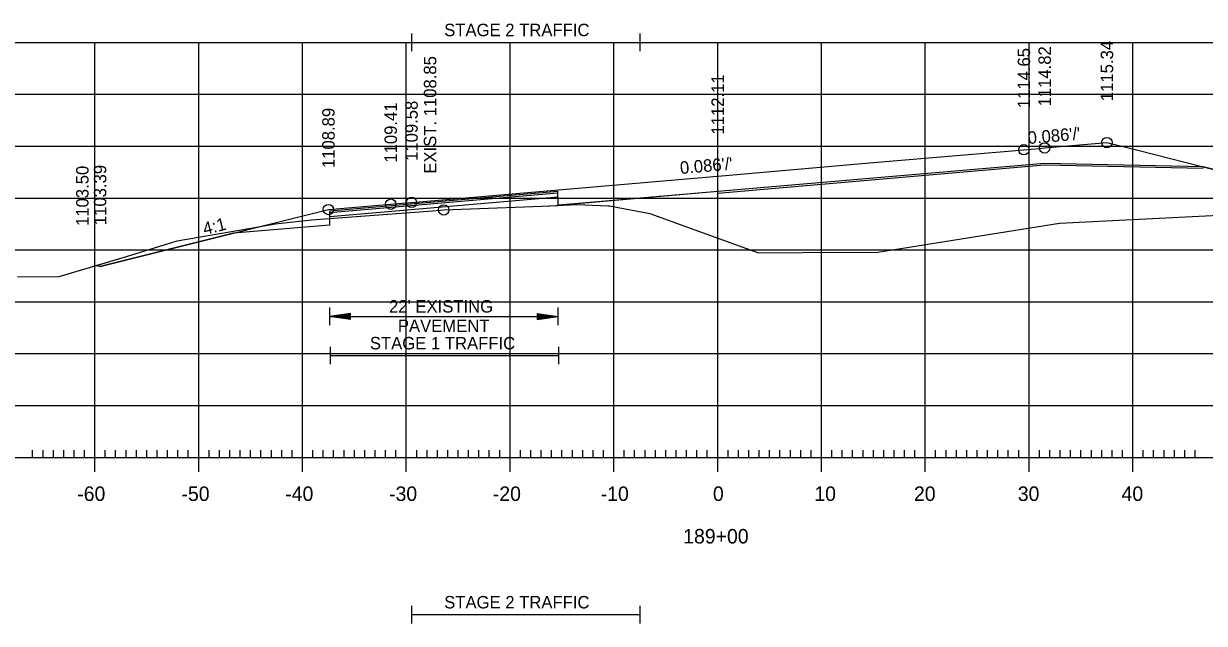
# Model space of a CAD drawing. Extents: x 1322838 to 1324533, y 339903 to 351025.
# Drawn here: x 1323636.9 to 1323750.6, y 349595.9 to 349653.7 of the extents above; entities that cross this region are included whole.
import ezdxf

# ---------------------------------------------------------------- set-up
doc = ezdxf.new("R2010")
doc.units = 0
for name, color, linetype in [('R_Alt Surface', 7, 'Continuous'), ('R_Axis', 7, 'Continuous'), ('R_Axis Annot', 7, 'Continuous'), ('R_Exist Surface', 7, 'Continuous'), ('R_Fin Surface', 7, 'Continuous'), ('R_Fin Surface Annot', 7, 'Continuous'), ('R_Grid', 7, 'Continuous'), ('R_No Plot', 7, 'Continuous'), ('R_Xsect Elev', 7, 'Continuous')]:
    doc.layers.add(name, color=color, linetype=linetype)

msp = doc.modelspace()

# ---------------------------------------------------------------- linework, layer by layer
at = {"layer": 'R_Alt Surface'}
msp.add_lwpolyline([(1323750.5, 349639.91), (1323735.22, 349640.22), (1323703.72, 349637.51), (1323688.34, 349636.18), (1323688.33, 349637.52), (1323666.33, 349635.63), (1323666.32, 349634.29), (1323657.07, 349633.5)], dxfattribs=at)
at = {"layer": 'R_Axis'}
for p, q in [((1323643.72, 349610.49), (1323643.72, 349613.29)), ((1323653.72, 349610.49), (1323653.72, 349613.29)), ((1323663.72, 349610.49), (1323663.72, 349613.29)), ((1323673.72, 349610.49), (1323673.72, 349613.29)), ((1323683.72, 349610.49), (1323683.72, 349613.29)), ((1323693.72, 349610.49), (1323693.72, 349613.29)), ((1323703.72, 349610.49), (1323703.72, 349613.29)), ((1323713.72, 349610.49), (1323713.72, 349613.29)), ((1323723.72, 349610.49), (1323723.72, 349613.29)), ((1323733.72, 349610.49), (1323733.72, 349613.29)), ((1323743.72, 349610.49), (1323743.72, 349613.29)), ((1323563.72, 349611.89), (1323843.72, 349611.89)), ((1323637.72, 349611.89), (1323637.72, 349612.59)), ((1323638.72, 349611.89), (1323638.72, 349612.59)), ((1323639.72, 349611.89), (1323639.72, 349612.59)), ((1323640.72, 349611.89), (1323640.72, 349612.59)), ((1323641.72, 349611.89), (1323641.72, 349612.59)), ((1323642.72, 349611.89), (1323642.72, 349612.59)), ((1323644.72, 349611.89), (1323644.72, 349612.59)), ((1323645.72, 349611.89), (1323645.72, 349612.59)), ((1323646.72, 349611.89), (1323646.72, 349612.59)), ((1323647.72, 349611.89), (1323647.72, 349612.59)), ((1323648.72, 349611.89), (1323648.72, 349612.59)), ((1323649.72, 349611.89), (1323649.72, 349612.59)), ((1323650.72, 349611.89), (1323650.72, 349612.59)), ((1323651.72, 349611.89), (1323651.72, 349612.59)), ((1323652.72, 349611.89), (1323652.72, 349612.59)), ((1323654.72, 349611.89), (1323654.72, 349612.59)), ((1323655.72, 349611.89), (1323655.72, 349612.59)), ((1323656.72, 349611.89), (1323656.72, 349612.59)), ((1323657.72, 349611.89), (1323657.72, 349612.59)), ((1323658.72, 349611.89), (1323658.72, 349612.59)), ((1323659.72, 349611.89), (1323659.72, 349612.59)), ((1323660.72, 349611.89), (1323660.72, 349612.59)), ((1323661.72, 349611.89), (1323661.72, 349612.59)), ((1323662.72, 349611.89), (1323662.72, 349612.59)), ((1323664.72, 349611.89), (1323664.72, 349612.59)), ((1323665.72, 349611.89), (1323665.72, 349612.59)), ((1323666.72, 349611.89), (1323666.72, 349612.59)), ((1323667.72, 349611.89), (1323667.72, 349612.59)), ((1323668.72, 349611.89), (1323668.72, 349612.59)), ((1323669.72, 349611.89), (1323669.72, 349612.59)), ((1323670.72, 349611.89), (1323670.72, 349612.59)), ((1323671.72, 349611.89), (1323671.72, 349612.59)), ((1323672.72, 349611.89), (1323672.72, 349612.59)), ((1323674.72, 349611.89), (1323674.72, 349612.59)), ((1323675.72, 349611.89), (1323675.72, 349612.59)), ((1323676.72, 349611.89), (1323676.72, 349612.59)), ((1323677.72, 349611.89), (1323677.72, 349612.59)), ((1323678.72, 349611.89), (1323678.72, 349612.59)), ((1323679.72, 349611.89), (1323679.72, 349612.59)), ((1323680.72, 349611.89), (1323680.72, 349612.59)), ((1323681.72, 349611.89), (1323681.72, 349612.59)), ((1323682.72, 349611.89), (1323682.72, 349612.59)), ((1323684.72, 349611.89), (1323684.72, 349612.59)), ((1323685.72, 349611.89), (1323685.72, 349612.59)), ((1323686.72, 349611.89), (1323686.72, 349612.59)), ((1323687.72, 349611.89), (1323687.72, 349612.59)), ((1323688.72, 349611.89), (1323688.72, 349612.59)), ((1323689.72, 349611.89), (1323689.72, 349612.59)), ((1323690.72, 349611.89), (1323690.72, 349612.59)), ((1323691.72, 349611.89), (1323691.72, 349612.59)), ((1323692.72, 349611.89), (1323692.72, 349612.59)), ((1323694.72, 349611.89), (1323694.72, 349612.59)), ((1323695.72, 349611.89), (1323695.72, 349612.59)), ((1323696.72, 349611.89), (1323696.72, 349612.59)), ((1323697.72, 349611.89), (1323697.72, 349612.59)), ((1323698.72, 349611.89), (1323698.72, 349612.59)), ((1323699.72, 349611.89), (1323699.72, 349612.59)), ((1323700.72, 349611.89), (1323700.72, 349612.59)), ((1323701.72, 349611.89), (1323701.72, 349612.59)), ((1323702.72, 349611.89), (1323702.72, 349612.59)), ((1323704.72, 349611.89), (1323704.72, 349612.59)), ((1323705.72, 349611.89), (1323705.72, 349612.59)), ((1323706.72, 349611.89), (1323706.72, 349612.59)), ((1323707.72, 349611.89), (1323707.72, 349612.59)), ((1323708.72, 349611.89), (1323708.72, 349612.59)), ((1323709.72, 349611.89), (1323709.72, 349612.59)), ((1323710.72, 349611.89), (1323710.72, 349612.59)), ((1323711.72, 349611.89), (1323711.72, 349612.59)), ((1323712.72, 349611.89), (1323712.72, 349612.59)), ((1323714.72, 349611.89), (1323714.72, 349612.59)), ((1323715.72, 349611.89), (1323715.72, 349612.59)), ((1323716.72, 349611.89), (1323716.72, 349612.59)), ((1323717.72, 349611.89), (1323717.72, 349612.59)), ((1323718.72, 349611.89), (1323718.72, 349612.59)), ((1323719.72, 349611.89), (1323719.72, 349612.59)), ((1323720.72, 349611.89), (1323720.72, 349612.59)), ((1323721.72, 349611.89), (1323721.72, 349612.59)), ((1323722.72, 349611.89), (1323722.72, 349612.59)), ((1323724.72, 349611.89), (1323724.72, 349612.59)), ((1323725.72, 349611.89), (1323725.72, 349612.59)), ((1323726.72, 349611.89), (1323726.72, 349612.59)), ((1323727.72, 349611.89), (1323727.72, 349612.59)), ((1323728.72, 349611.89), (1323728.72, 349612.59)), ((1323729.72, 349611.89), (1323729.72, 349612.59)), ((1323730.72, 349611.89), (1323730.72, 349612.59)), ((1323731.72, 349611.89), (1323731.72, 349612.59)), ((1323732.72, 349611.89), (1323732.72, 349612.59)), ((1323734.72, 349611.89), (1323734.72, 349612.59)), ((1323735.72, 349611.89), (1323735.72, 349612.59)), ((1323736.72, 349611.89), (1323736.72, 349612.59)), ((1323737.72, 349611.89), (1323737.72, 349612.59)), ((1323738.72, 349611.89), (1323738.72, 349612.59)), ((1323739.72, 349611.89), (1323739.72, 349612.59)), ((1323740.72, 349611.89), (1323740.72, 349612.59)), ((1323741.72, 349611.89), (1323741.72, 349612.59)), ((1323742.72, 349611.89), (1323742.72, 349612.59)), ((1323744.72, 349611.89), (1323744.72, 349612.59)), ((1323745.72, 349611.89), (1323745.72, 349612.59)), ((1323746.72, 349611.89), (1323746.72, 349612.59)), ((1323747.72, 349611.89), (1323747.72, 349612.59)), ((1323748.72, 349611.89), (1323748.72, 349612.59)), ((1323749.72, 349611.89), (1323749.72, 349612.59))]:
    msp.add_line(p, q, dxfattribs=at)
at = {"layer": 'R_Axis Annot'}
for p, q in [((1323674.22, 349652.75), (1323674.22, 349651.04)), ((1323696.22, 349652.75), (1323696.22, 349651.04)), ((1323674.22, 349651.89), (1323696.22, 349651.89)), ((1323666.33, 349626.33), (1323666.33, 349624.62)), ((1323688.33, 349626.33), (1323688.33, 349624.62)), ((1323668.33, 349625.77), (1323666.33, 349625.47)), ((1323668.33, 349625.17), (1323666.33, 349625.47)), ((1323666.33, 349625.47), (1323688.33, 349625.47)), ((1323668.33, 349625.72), (1323666.66, 349625.47)), ((1323668.33, 349625.22), (1323666.66, 349625.47)), ((1323668.33, 349625.67), (1323667.01, 349625.47)), ((1323668.33, 349625.28), (1323667.01, 349625.47)), ((1323668.33, 349625.62), (1323667.34, 349625.47)), ((1323668.33, 349625.33), (1323667.34, 349625.47)), ((1323668.33, 349625.57), (1323667.68, 349625.47)), ((1323668.33, 349625.38), (1323667.68, 349625.47)), ((1323668.33, 349625.52), (1323668.01, 349625.47)), ((1323668.33, 349625.43), (1323668.01, 349625.47)), ((1323668.33, 349625.17), (1323668.33, 349625.77)), ((1323686.33, 349625.77), (1323688.33, 349625.47)), ((1323686.33, 349625.77), (1323686.33, 349625.17)), ((1323686.33, 349625.72), (1323688, 349625.47)), ((1323686.33, 349625.67), (1323687.65, 349625.47)), ((1323686.33, 349625.62), (1323687.32, 349625.47)), ((1323686.33, 349625.57), (1323686.98, 349625.47)), ((1323686.33, 349625.52), (1323686.65, 349625.47)), ((1323686.33, 349625.17), (1323688.33, 349625.47)), ((1323686.33, 349625.38), (1323686.98, 349625.47)), ((1323686.33, 349625.28), (1323687.65, 349625.47)), ((1323686.33, 349625.22), (1323688, 349625.47)), ((1323686.33, 349625.33), (1323687.32, 349625.47)), ((1323686.33, 349625.43), (1323686.65, 349625.47)), ((1323666.37, 349622.56), (1323666.37, 349620.86)), ((1323688.37, 349622.56), (1323688.37, 349620.86)), ((1323666.37, 349621.71), (1323688.37, 349621.71)), ((1323674.22, 349597.59), (1323674.22, 349595.89)), ((1323674.22, 349596.74), (1323696.22, 349596.74)), ((1323696.22, 349597.59), (1323696.22, 349595.89))]:
    msp.add_line(p, q, dxfattribs=at)
at = {"layer": 'R_Exist Surface'}
msp.add_lwpolyline([(1323636.25, 349629.29), (1323640.27, 349629.34), (1323646.78, 349631.25), (1323651.64, 349632.77), (1323658.74, 349633.99), (1323661.09, 349634.4), (1323664, 349634.72), (1323664.59, 349634.78), (1323676.24, 349635.66), (1323677.33, 349635.74), (1323686.78, 349636.12), (1323690.19, 349636.26), (1323693.17, 349636.15), (1323693.29, 349636.14), (1323693.47, 349636.11), (1323697.19, 349635.39), (1323701.52, 349633.84), (1323707.64, 349631.62), (1323711.88, 349631.64), (1323719.15, 349631.67), (1323728.58, 349633.19), (1323736.65, 349634.46), (1323752, 349635.25)], dxfattribs=at)
at = {"layer": 'R_Fin Surface'}
msp.add_lwpolyline([(1323643.87, 349630.4), (1323643.99, 349630.36), (1323644.22, 349630.28), (1323657.07, 349633.5), (1323662.08, 349634.75), (1323666.21, 349635.78), (1323666.22, 349635.78), (1323672.21, 349636.3), (1323672.22, 349636.3), (1323673.69, 349636.43), (1323674.22, 349636.47), (1323703.71, 349639.01), (1323703.72, 349639.01), (1323703.72, 349639.01), (1323718.35, 349640.27), (1323733.2, 349641.55), (1323733.22, 349641.55), (1323734.7, 349641.67), (1323735.22, 349641.72), (1323741.22, 349642.23), (1323744.06, 349641.52), (1323750.5, 349639.91), (1323763.21, 349636.74)], dxfattribs=at)
at = {"layer": 'R_Grid'}
for p, q in [((1323563.72, 349651.89), (1323843.72, 349651.89)), ((1323643.72, 349611.89), (1323643.72, 349651.89)), ((1323653.72, 349611.89), (1323653.72, 349651.89)), ((1323663.72, 349611.89), (1323663.72, 349651.89)), ((1323673.72, 349611.89), (1323673.72, 349651.89)), ((1323683.72, 349611.89), (1323683.72, 349651.89)), ((1323693.72, 349611.89), (1323693.72, 349651.89)), ((1323703.72, 349611.89), (1323703.72, 349651.89)), ((1323713.72, 349611.89), (1323713.72, 349651.89)), ((1323723.72, 349611.89), (1323723.72, 349651.89)), ((1323733.72, 349611.89), (1323733.72, 349651.89)), ((1323743.72, 349611.89), (1323743.72, 349651.89)), ((1323563.72, 349646.89), (1323843.72, 349646.89)), ((1323563.72, 349641.89), (1323843.72, 349641.89)), ((1323563.72, 349636.89), (1323843.72, 349636.89)), ((1323563.72, 349631.89), (1323843.72, 349631.89)), ((1323563.72, 349626.89), (1323843.72, 349626.89)), ((1323563.72, 349621.89), (1323843.72, 349621.89)), ((1323563.72, 349616.89), (1323843.72, 349616.89)), ((1323563.72, 349611.89), (1323843.72, 349611.89))]:
    msp.add_line(p, q, dxfattribs=at)
at = {"layer": 'R_No Plot'}
for p, q in [((1323735.22, 349640.05), (1323703.73, 349637.34)), ((1323750.5, 349639.75), (1323735.22, 349640.05)), ((1323688.36, 349636.98), (1323666.36, 349635.09))]:
    msp.add_line(p, q, dxfattribs=at)
for points in [[(1323688.4, 349636.19), (1323690.19, 349636.26), (1323693.17, 349636.15), (1323693.29, 349636.14), (1323693.47, 349636.11), (1323697.19, 349635.39), (1323701.52, 349633.84), (1323707.64, 349631.62), (1323711.88, 349631.64), (1323719.15, 349631.67), (1323728.58, 349633.19), (1323736.65, 349634.46), (1323752, 349635.25), (1323765.74, 349635.89), (1323764.45, 349636.32), (1323763.22, 349636.73), (1323763.22, 349636.73), (1323763.21, 349636.74), (1323750.5, 349639.91), (1323735.22, 349640.22), (1323703.72, 349637.51)], [(1323666.33, 349634.91), (1323676.24, 349635.66), (1323677.33, 349635.74), (1323686.78, 349636.12), (1323688.34, 349636.18), (1323688.33, 349637.52), (1323666.33, 349635.63)], [(1323688.34, 349636.18), (1323688.4, 349636.19), (1323688.34, 349636.18)], [(1323643.87, 349630.4), (1323646.78, 349631.25), (1323651.64, 349632.77), (1323658.74, 349633.99), (1323661.09, 349634.4), (1323664, 349634.72), (1323664.59, 349634.78), (1323666.33, 349634.91), (1323666.32, 349634.29), (1323657.07, 349633.5), (1323644.22, 349630.28), (1323643.99, 349630.36), (1323643.87, 349630.4)]]:
    msp.add_lwpolyline(points, close=True, dxfattribs=at)
msp.add_lwpolyline([(1323688.33, 349637.35), (1323666.33, 349635.46)], dxfattribs=at)
for centre in [(1323735.22, 349641.72), (1323741.22, 349642.23), (1323733.22, 349641.55), (1323672.22, 349636.3), (1323674.22, 349636.47), (1323666.22, 349635.78), (1323677.33, 349635.74)]:
    msp.add_circle(centre, 0.5, dxfattribs=at)

# ---------------------------------------------------------------- texts
at = {"layer": 'R_Axis Annot'}
for s, height, p in [('STAGE 2 TRAFFIC', 1.2, (1323677.37, 349652.49)), ("22' EXISTING ", 1.2, (1323672.06, 349625.85)), ('PAVEMENT', 1.2, (1323672.91, 349623.98)), ('STAGE 1 TRAFFIC', 1.2, (1323670.21, 349622.3)), ('-60', 1.4, (1323642.02, 349607.69)), ('-50', 1.4, (1323652.06, 349607.69)), ('-40', 1.4, (1323662.06, 349607.69)), ('-30', 1.4, (1323672.06, 349607.69)), ('-20', 1.4, (1323682.06, 349607.69)), ('-10', 1.4, (1323692.45, 349607.69)), ('0', 1.4, (1323703.26, 349607.69)), ('10', 1.4, (1323713.03, 349607.69)), ('20', 1.4, (1323722.63, 349607.69)), ('30', 1.4, (1323732.63, 349607.69)), ('40', 1.4, (1323742.63, 349607.69)), ('189+00', 1.4, (1323700.4, 349603.59)), ('STAGE 2 TRAFFIC', 1.2, (1323677.37, 349597.33))]:
    msp.add_text(s, height=height, dxfattribs=at).set_placement(p)
at = {"layer": 'R_Fin Surface Annot'}
for s, rotation, p in [('1114.82', 90, (1323735.82, 349645.72)), ('1115.34', 90, (1323741.82, 349646.23)), ('1114.65', 90, (1323733.82, 349645.55)), ('1112.11', 90, (1323704.32, 349643.01)), ('1109.41', 90, (1323672.82, 349640.3)), ('1109.58', 90, (1323674.82, 349640.47)), ('1108.89', 90, (1323666.82, 349639.78)), ("0.086'/'", 4.9153, (1323733.64, 349642.09)), ('1103.50', 90, (1323643.11, 349634.2)), ('1103.39', 90, (1323644.82, 349634.28)), ("0.086'/'", 4.9153, (1323700.14, 349639.2)), ('4:1', 14.0367, (1323654.29, 349633.32))]:
    msp.add_text(s, height=1.2, rotation=rotation, dxfattribs=at).set_placement(p)
at = {"layer": 'R_Xsect Elev'}
msp.add_text('EXIST. 1108.85', height=1.2, rotation=90, dxfattribs=at).set_placement((1323676.61, 349639.24))

doc.saveas('drawing.dxf')
